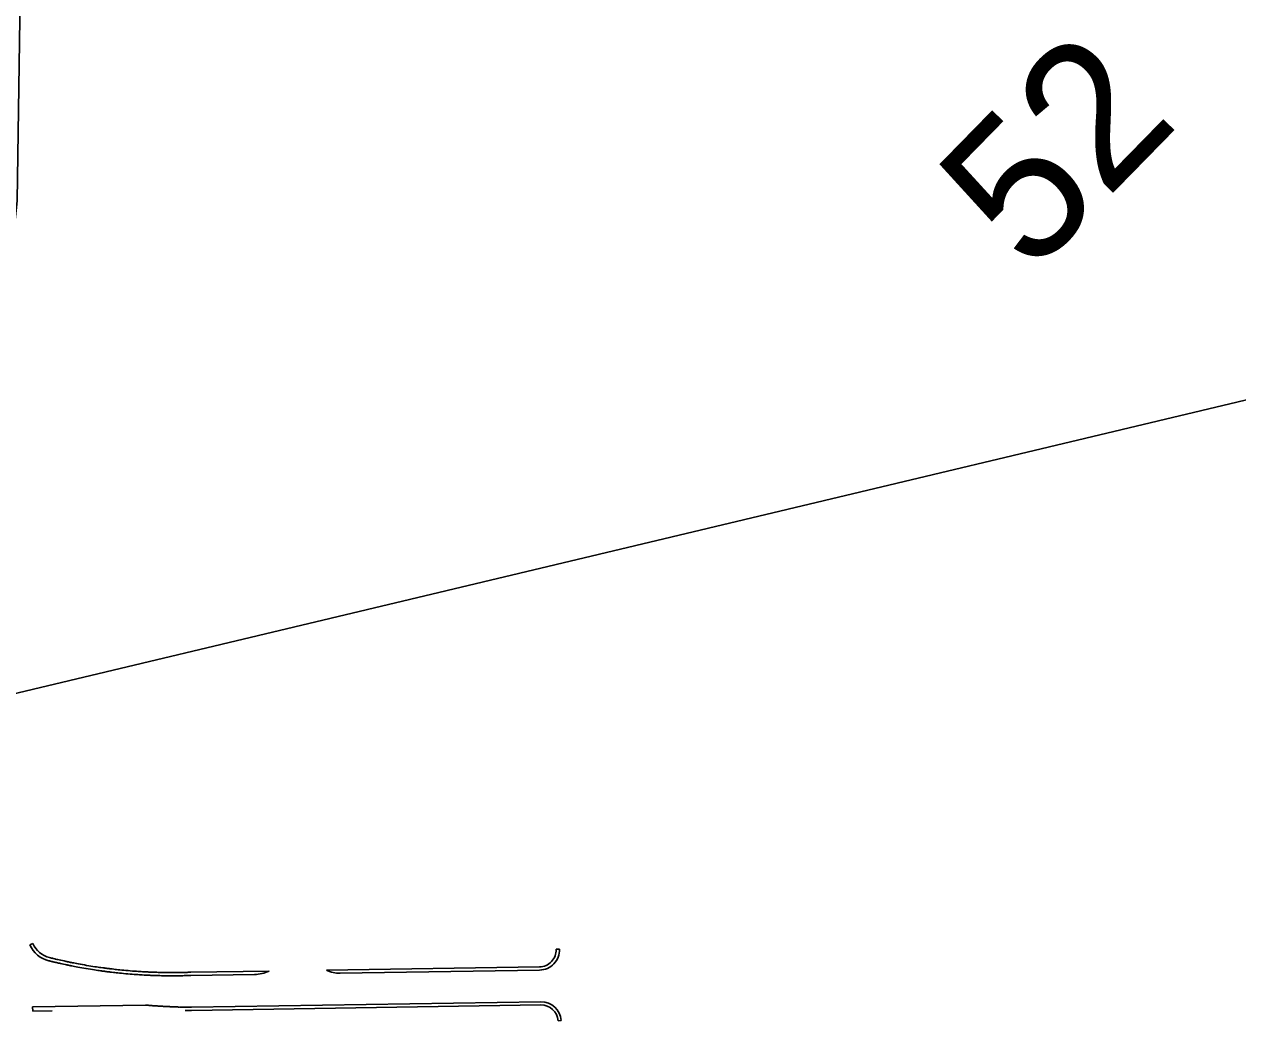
# Model space of a CAD drawing. Extents: x -5665 to 1997148, y 4 to 812485.
# Drawn here: x 1968578 to 1970262, y 799702 to 801085 of the extents above; entities that cross this region are included whole.
import ezdxf

# ---------------------------------------------------------------- set-up
doc = ezdxf.new("R2010")
doc.units = 0
for name, color, linetype in [('RD_EX_H20_TX', 7, 'Continuous'), ('RD_PD_SW', 7, 'Continuous'), ('RD_SHT_TX', 7, 'Continuous')]:
    doc.layers.add(name, color=color, linetype=linetype)

msp = doc.modelspace()

# ---------------------------------------------------------------- linework, layer by layer
at = {"layer": 'RD_EX_H20_TX'}
msp.add_lwpolyline([(1967695.1, 802969), (1968000.2, 801689.9), (1968522.9, 801587.9), (1968575.1, 801281.2), (1968568.4, 800839.6), (1968542.7, 800594.7), (1968247.7, 800080.4), (1974570.3, 801588.8), (1974094.7, 803428), (1973692.8, 804229.2), (1973344.3, 805614.1), (1967347.3, 804183.5), (1967746.1, 803578.5)], close=True, dxfattribs=at)
at = {"layer": 'RD_PD_SW'}
for p, q in [((1968586.3, 799807.6), (1968590.5, 799809.4)), ((1969316.3, 799801.6), (1969320.8, 799801.7)), ((1969293.2, 799777.2), (1968997.5, 799772.6)), ((1969293.3, 799772.7), (1969016.7, 799768.4)), ((1968918, 799771.4), (1968809.3, 799769.7)), ((1968897.8, 799766.6), (1968809.5, 799765.2)), ((1968589.8, 799721.7), (1968746.7, 799724.2)), ((1968590.1, 799715.7), (1968589.8, 799721.7)), ((1969295, 799728.8), (1968810.2, 799721.2)), ((1969295, 799724.3), (1968810.2, 799716.7)), ((1968590.1, 799715.7), (1968616.9, 799716.2)), ((1969318.9, 799702.5), (1969323.3, 799702.8))]:
    msp.add_line(p, q, dxfattribs=at)
for points in [[(1968635.5, 799780.3), (1968635.5, 799780.3), (1968635.5, 799780.3)], [(1968636.4, 799784.7), (1968636.4, 799784.7), (1968636.4, 799784.7)], [(1968693.7, 799775), (1968693.7, 799775), (1968693.7, 799775)], [(1968693.1, 799770.5), (1968693.1, 799770.5), (1968693.1, 799770.5)], [(1968751.2, 799765.5), (1968751.2, 799765.5), (1968751.2, 799765.5)], [(1968751.4, 799770), (1968751.4, 799770), (1968751.4, 799770)]]:
    msp.add_lwpolyline(points, dxfattribs=at)
for centre, radius, start, end in [((1968621.2, 799822.6), 38, 203.2444, 256.8509), ((1968621.2, 799822.6), 33.5, 203.2444, 256.1951), ((1969292.8, 799800.7), 23.5, 270.8885, 2.0353), ((1969292.8, 799800.7), 28, 270.8885, 2.0353), ((1969016, 799811.4), 43, 244.4418, 270.8885), ((1968897, 799814.6), 48, 270.8885, 295.8963), ((1969295.4, 799700.8), 28, 4.1634, 90.8885), ((1969295.4, 799700.8), 23.5, 4.1634, 90.8885)]:
    msp.add_arc(centre, radius, start, end, dxfattribs=at)
for points in [[(1968613.2, 799790), (1968613.7, 799789.9), (1968614.2, 799789.8), (1968615.2, 799789.6), (1968615.6, 799789.5), (1968617.1, 799789.1), (1968620, 799788.4), (1968626.7, 799786.8), (1968632.5, 799785.6), (1968636.4, 799784.7)], [(1968612.6, 799785.6), (1968613.4, 799785.4), (1968614.2, 799785.2), (1968616, 799784.7), (1968617, 799784.5), (1968618.9, 799784), (1968619.9, 799783.8), (1968621.9, 799783.4), (1968626.7, 799782.2), (1968631.6, 799781.2), (1968635.5, 799780.3)], [(1968635.5, 799780.3), (1968636.1, 799780.2), (1968636.7, 799780.1), (1968637.9, 799779.8), (1968639.6, 799779.5), (1968643.8, 799778.6), (1968652.2, 799777), (1968664.2, 799774.8), (1968676.2, 799772.9), (1968684.6, 799771.7), (1968688.9, 799771.1), (1968690.7, 799770.9), (1968691.9, 799770.7), (1968692.5, 799770.6), (1968693.1, 799770.5)], [(1968636.4, 799784.7), (1968637, 799784.6), (1968637.6, 799784.5), (1968638.8, 799784.2), (1968640.5, 799783.9), (1968644.7, 799783), (1968653, 799781.4), (1968664.9, 799779.2), (1968676.9, 799777.3), (1968685.3, 799776.1), (1968689.5, 799775.6), (1968691.3, 799775.3), (1968692.5, 799775.2), (1968693.1, 799775.1), (1968693.7, 799775)], [(1968693.7, 799775), (1968694.3, 799774.9), (1968694.9, 799774.9), (1968696.1, 799774.7), (1968697.9, 799774.5), (1968702.1, 799774), (1968710.5, 799773), (1968722.5, 799771.9), (1968734.5, 799770.9), (1968743, 799770.4), (1968747.2, 799770.2), (1968749, 799770.1), (1968750.2, 799770.1), (1968750.8, 799770), (1968751.4, 799770)], [(1968693.1, 799770.5), (1968693.7, 799770.5), (1968694.3, 799770.4), (1968695.5, 799770.2), (1968697.3, 799770), (1968701.5, 799769.5), (1968710, 799768.6), (1968722.1, 799767.4), (1968734.2, 799766.5), (1968742.7, 799765.9), (1968747, 799765.7), (1968748.8, 799765.6), (1968750, 799765.6), (1968750.6, 799765.5), (1968751.2, 799765.5)], [(1968751.2, 799765.5), (1968751.8, 799765.5), (1968752.4, 799765.5), (1968753.6, 799765.4), (1968755.5, 799765.3), (1968759.7, 799765.2), (1968768.2, 799764.9), (1968780.3, 799764.7), (1968792.5, 799764.8), (1968801, 799765), (1968804.6, 799765.1), (1968806.4, 799765.1), (1968807, 799765.1), (1968808.3, 799765.2), (1968808.9, 799765.2), (1968809.5, 799765.2)], [(1968751.4, 799770), (1968752, 799770), (1968752.6, 799770), (1968753.8, 799769.9), (1968755.6, 799769.8), (1968759.9, 799769.7), (1968768.3, 799769.4), (1968780.4, 799769.2), (1968792.4, 799769.3), (1968800.9, 799769.5), (1968804.5, 799769.6), (1968806.9, 799769.6), (1968808.1, 799769.7), (1968809.3, 799769.7)]]:
    msp.add_open_spline(points, degree=3, dxfattribs=at)
for points in [[(1968746.7, 799724.2), (1968746.8, 799724.1), (1968747.6, 799724.1), (1968748.5, 799724)], [(1968748.5, 799724), (1968749.3, 799723.9), (1968750.1, 799723.9), (1968751, 799723.8), (1968751.8, 799723.7), (1968752.6, 799723.7), (1968753.5, 799723.6), (1968754.3, 799723.5), (1968755.1, 799723.5), (1968756, 799723.4), (1968756.8, 799723.3), (1968757.6, 799723.3), (1968758.4, 799723.2), (1968759.3, 799723.2), (1968760.1, 799723.1), (1968760.9, 799723), (1968761.8, 799723), (1968762.6, 799722.9), (1968763.4, 799722.9), (1968764.3, 799722.8), (1968765.1, 799722.8), (1968765.9, 799722.7), (1968766.8, 799722.7), (1968767.6, 799722.6), (1968768.4, 799722.6), (1968769.3, 799722.5), (1968770.1, 799722.5), (1968770.9, 799722.4), (1968771.8, 799722.4), (1968772.6, 799722.3), (1968773.4, 799722.3), (1968774.3, 799722.2), (1968775.1, 799722.2), (1968775.9, 799722.1), (1968776.8, 799722.1), (1968777.6, 799722.1), (1968778.4, 799722), (1968779.3, 799722), (1968780.1, 799722), (1968780.9, 799721.9), (1968781.8, 799721.9), (1968782.6, 799721.8), (1968783.4, 799721.8), (1968784.3, 799721.8), (1968785.1, 799721.8), (1968785.9, 799721.7), (1968786.8, 799721.7), (1968787.6, 799721.7), (1968788.4, 799721.6), (1968789.3, 799721.6), (1968790.1, 799721.6), (1968790.9, 799721.6), (1968791.8, 799721.5), (1968792.6, 799721.5), (1968793.5, 799721.5), (1968794.3, 799721.5), (1968795.1, 799721.4), (1968796, 799721.4), (1968796.8, 799721.4), (1968797.6, 799721.4), (1968798.5, 799721.4), (1968799.3, 799721.4), (1968800.1, 799721.3), (1968801, 799721.3), (1968801.8, 799721.3), (1968802.6, 799721.3), (1968803.5, 799721.3), (1968804.3, 799721.3), (1968805.1, 799721.3), (1968806, 799721.3), (1968806.8, 799721.3), (1968807.6, 799721.3), (1968808.5, 799721.2), (1968810.2, 799721.2)], [(1968801.8, 799716.8), (1968802.6, 799716.8), (1968803.4, 799716.8), (1968804.3, 799716.8), (1968805.1, 799716.8), (1968805.9, 799716.8), (1968806.8, 799716.8), (1968807.6, 799716.8), (1968808.5, 799716.7), (1968810.1, 799716.7)]]:
    msp.add_spline(points, degree=3, dxfattribs=at)

# ---------------------------------------------------------------- texts
at = {"layer": 'RD_SHT_TX'}
msp.add_text('52', height=200, rotation=45.6376, dxfattribs=at).set_placement((1969975.4, 800734.8))

doc.saveas('drawing.dxf')
